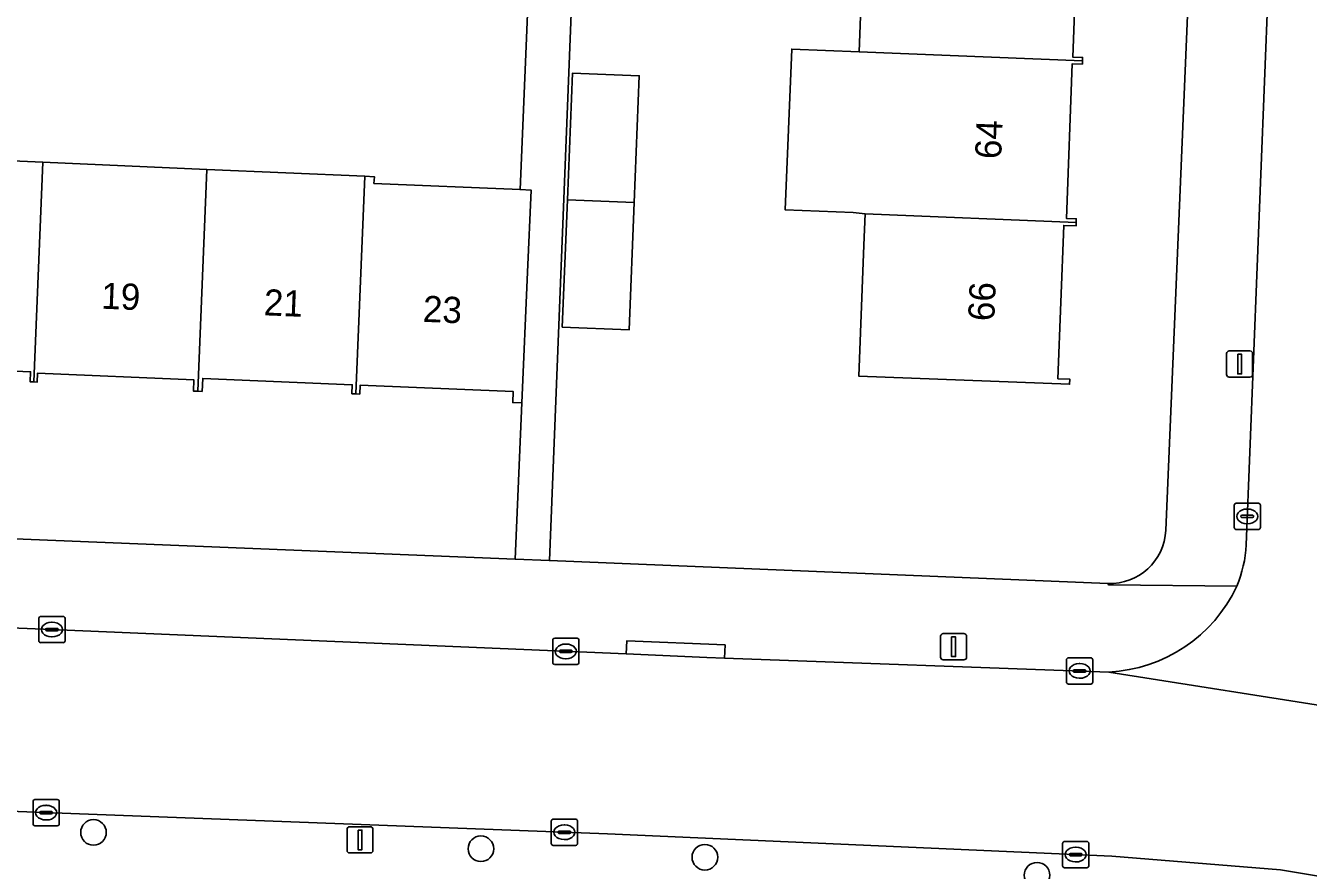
# Model space of a CAD drawing. Extents: x 160077 to 160948, y 386481 to 387498.
# Drawn here: x 160763.55 to 160812.49, y 386602.98 to 386635.22 of the extents above; entities that cross this region are included whole.
import ezdxf

# ---------------------------------------------------------------- set-up
doc = ezdxf.new("R2010")
doc.units = 0
for name, color, linetype in [('IMGEO_Boom', 7, 'Continuous'), ('IMGEO_Erf', 7, 'Continuous'), ('IMGEO_Kolk', 7, 'Continuous'), ('IMGEO_Lichtmast', 7, 'Continuous'), ('IMGEO_Pand', 7, 'Continuous'), ('IMGEO_Pand_nummerreeks', 7, 'Continuous'), ('IMGEO_Rijbaan_lokaal_open', 7, 'Continuous'), ('IMGEO_Voetpad_open', 7, 'Continuous')]:
    doc.layers.add(name, color=color, linetype=linetype)

msp = doc.modelspace()

# ---------------------------------------------------------------- linework, layer by layer
at = {"layer": 'IMGEO_Boom'}
for centre in [(160766.142, 386604.425), (160780.922, 386603.801), (160789.467, 386603.478), (160802.139, 386602.789)]:
    msp.add_circle(centre, 0.489, dxfattribs=at)
at = {"layer": 'IMGEO_Erf'}
for points in [[(160805.936, 386663.965), (160785.43, 386664.78), (160784.672, 386645.705), (160786.967, 386645.614), (160786.773, 386640.705), (160786.584, 386635.921), (160784.384, 386636.008), (160783.785, 386620.893), (160783.537, 386614.798), (160804.844, 386613.93)], [(160807.05, 386615.957), (160808.932, 386660.717)], [(160758.091, 386630.27), (160764.211, 386630.003), (160770.472, 386629.731), (160776.498, 386629.469), (160776.859, 386629.453), (160776.84, 386629.199), (160782.415, 386628.96), (160782.782, 386637.507), (160778.308, 386637.581), (160778.356, 386640.441), (160775.653, 386640.471), (160775.538, 386637.558), (160770.807, 386637.746), (160765.615, 386637.952), (160765.729, 386640.833), (160763.269, 386640.93)], [(160803.722, 386639.88), (160803.5, 386634.021), (160803.878, 386634.007), (160803.873, 386633.878), (160803.868, 386633.75), (160803.481, 386633.764), (160803.257, 386627.862), (160803.637, 386627.848), (160803.632, 386627.712), (160803.627, 386627.577), (160803.155, 386627.595), (160802.933, 386621.744), (160803.389, 386621.726), (160803.382, 386621.534), (160795.342, 386621.839), (160795.532, 386626.836), (160795.578, 386628.038), (160795.118, 386628.09), (160792.535, 386628.188), (160792.783, 386634.327), (160795.351, 386634.223), (160795.583, 386640.347)], [(160708.053, 386617.873), (160782.232, 386614.851), (160782.486, 386620.819), (160782.138, 386620.834), (160782.155, 386621.254), (160776.317, 386621.503), (160776.302, 386621.159), (160776.15, 386621.166), (160776.002, 386621.172), (160776.016, 386621.512), (160770.308, 386621.755), (160770.287, 386621.26), (160770.118, 386621.267), (160769.951, 386621.274), (160769.969, 386621.706), (160764.01, 386621.96), (160763.995, 386621.613), (160763.86, 386621.619), (160763.726, 386621.624), (160763.742, 386622.011), (160757.972, 386622.257)]]:
    msp.add_lwpolyline(points, dxfattribs=at)
msp.add_lwpolyline([(160786.771, 386628.472), (160786.579, 386623.612), (160784.027, 386623.713), (160784.22, 386628.575), (160784.411, 386633.406), (160786.962, 386633.305)], close=True, dxfattribs=at)
msp.add_arc((160804.93, 386616.05), 2.122, 267.6804, 357.4767, dxfattribs=at)
at = {"layer": 'IMGEO_Kolk'}
for p, q in [((160809.659, 386616.062), (160809.659, 386616.914)), ((160809.734, 386616.988), (160810.586, 386616.988)), ((160810.66, 386616.914), (160810.66, 386616.062)), ((160809.918, 386616.482), (160809.918, 386616.494)), ((160810.356, 386616.445), (160809.958, 386616.445)), ((160809.961, 386616.531), (160810.359, 386616.531)), ((160810.147, 386616.768), (160810.172, 386616.768)), ((160810.402, 386616.494), (160810.402, 386616.482)), ((160810.586, 386615.988), (160809.734, 386615.988)), ((160810.17, 386616.208), (160810.145, 386616.208)), ((160764.056, 386611.742), (160764.056, 386612.594)), ((160764.131, 386612.668), (160764.983, 386612.668)), ((160764.544, 386612.448), (160764.569, 386612.448)), ((160765.057, 386612.594), (160765.057, 386611.742)), ((160764.315, 386612.162), (160764.315, 386612.174)), ((160764.753, 386612.125), (160764.355, 386612.125)), ((160764.358, 386612.211), (160764.756, 386612.211)), ((160764.799, 386612.174), (160764.799, 386612.162)), ((160764.983, 386611.668), (160764.131, 386611.668)), ((160764.567, 386611.888), (160764.542, 386611.888)), ((160783.661, 386610.909), (160783.661, 386611.761)), ((160783.736, 386611.835), (160784.588, 386611.835)), ((160784.149, 386611.615), (160784.174, 386611.615)), ((160784.662, 386611.761), (160784.662, 386610.909)), ((160783.92, 386611.329), (160783.92, 386611.341)), ((160784.358, 386611.292), (160783.96, 386611.292)), ((160783.963, 386611.378), (160784.361, 386611.378)), ((160784.172, 386611.055), (160784.147, 386611.055)), ((160784.404, 386611.341), (160784.404, 386611.329)), ((160803.261, 386610.163), (160803.261, 386611.015)), ((160803.336, 386611.089), (160804.188, 386611.089)), ((160804.262, 386611.015), (160804.262, 386610.163)), ((160784.588, 386610.835), (160783.736, 386610.835)), ((160803.52, 386610.583), (160803.52, 386610.595)), ((160803.958, 386610.546), (160803.56, 386610.546)), ((160803.563, 386610.632), (160803.961, 386610.632)), ((160803.749, 386610.869), (160803.774, 386610.869)), ((160804.004, 386610.595), (160804.004, 386610.583)), ((160804.188, 386610.089), (160803.336, 386610.089)), ((160803.772, 386610.309), (160803.747, 386610.309)), ((160763.835, 386604.753), (160763.835, 386605.605)), ((160763.91, 386605.679), (160764.762, 386605.679)), ((160764.836, 386605.605), (160764.836, 386604.753)), ((160764.094, 386605.173), (160764.094, 386605.185)), ((160764.532, 386605.136), (160764.134, 386605.136)), ((160764.137, 386605.222), (160764.535, 386605.222)), ((160764.323, 386605.459), (160764.348, 386605.459)), ((160764.578, 386605.185), (160764.578, 386605.173)), ((160764.762, 386604.679), (160763.91, 386604.679)), ((160764.346, 386604.899), (160764.321, 386604.899)), ((160783.607, 386604.005), (160783.607, 386604.857)), ((160783.682, 386604.931), (160784.534, 386604.931)), ((160784.095, 386604.711), (160784.12, 386604.711)), ((160784.608, 386604.857), (160784.608, 386604.005)), ((160783.866, 386604.425), (160783.866, 386604.437)), ((160784.304, 386604.388), (160783.906, 386604.388)), ((160783.909, 386604.474), (160784.307, 386604.474)), ((160784.118, 386604.151), (160784.093, 386604.151)), ((160784.35, 386604.437), (160784.35, 386604.425)), ((160784.534, 386603.931), (160783.682, 386603.931)), ((160803.114, 386603.152), (160803.114, 386604.004)), ((160803.189, 386604.078), (160804.041, 386604.078)), ((160803.602, 386603.858), (160803.627, 386603.858)), ((160804.115, 386604.004), (160804.115, 386603.152)), ((160803.373, 386603.572), (160803.373, 386603.584)), ((160803.811, 386603.535), (160803.413, 386603.535)), ((160803.416, 386603.621), (160803.814, 386603.621)), ((160803.625, 386603.298), (160803.6, 386603.298)), ((160803.857, 386603.584), (160803.857, 386603.572)), ((160804.041, 386603.078), (160803.189, 386603.078))]:
    msp.add_line(p, q, dxfattribs=at)
for points in [[(160809.659, 386616.062), (160809.659, 386616.914)], [(160809.734, 386616.988), (160810.586, 386616.988)], [(160810.66, 386616.914), (160810.66, 386616.062)], [(160810.586, 386615.988), (160809.734, 386615.988)], [(160764.056, 386611.742), (160764.056, 386612.594)], [(160764.131, 386612.668), (160764.983, 386612.668)], [(160765.057, 386612.594), (160765.057, 386611.742)], [(160764.983, 386611.668), (160764.131, 386611.668)], [(160783.661, 386610.909), (160783.661, 386611.761)], [(160783.736, 386611.835), (160784.588, 386611.835)], [(160784.662, 386611.761), (160784.662, 386610.909)], [(160803.261, 386610.163), (160803.261, 386611.015)], [(160803.336, 386611.089), (160804.188, 386611.089)], [(160804.262, 386611.015), (160804.262, 386610.163)], [(160784.588, 386610.835), (160783.736, 386610.835)], [(160804.188, 386610.089), (160803.336, 386610.089)], [(160763.835, 386604.753), (160763.835, 386605.605)], [(160763.91, 386605.679), (160764.762, 386605.679)], [(160764.836, 386605.605), (160764.836, 386604.753)], [(160764.762, 386604.679), (160763.91, 386604.679)], [(160783.607, 386604.005), (160783.607, 386604.857)], [(160783.682, 386604.931), (160784.534, 386604.931)], [(160784.608, 386604.857), (160784.608, 386604.005)], [(160784.534, 386603.931), (160783.682, 386603.931)], [(160803.114, 386603.152), (160803.114, 386604.004)], [(160803.189, 386604.078), (160804.041, 386604.078)], [(160804.115, 386604.004), (160804.115, 386603.152)], [(160804.041, 386603.078), (160803.189, 386603.078)]]:
    msp.add_lwpolyline(points, dxfattribs=at)
for centre, radius, start, end in [((160809.736, 386616.912), 0.0765, 91.552, 178.448), ((160809.736, 386616.912), 0.0765, 91.552, 178.448), ((160810.584, 386616.912), 0.0765, 1.552, 88.448), ((160810.584, 386616.912), 0.0765, 1.552, 88.448), ((160809.958, 386616.491), 0.0403, 85.8775, 175.7526), ((160809.955, 386616.481), 0.0366, 178.938, 274.7102), ((160810.359, 386616.488), 0.043, 264.8664, 352.4533), ((160810.363, 386616.493), 0.0386, 1.7309, 96.639), ((160809.736, 386616.064), 0.0765, 181.552, 268.448), ((160809.736, 386616.064), 0.0765, 181.552, 268.448), ((160810.584, 386616.064), 0.0765, 271.552, 358.448), ((160810.584, 386616.064), 0.0765, 271.552, 358.448), ((160764.133, 386612.592), 0.0765, 91.552, 178.448), ((160764.133, 386612.592), 0.0765, 91.552, 178.448), ((160764.981, 386612.592), 0.0765, 1.552, 88.448), ((160764.981, 386612.592), 0.0765, 1.552, 88.448), ((160764.355, 386612.171), 0.0403, 85.8775, 175.7526), ((160764.352, 386612.161), 0.0366, 178.938, 274.7102), ((160764.756, 386612.168), 0.043, 264.8664, 352.4533), ((160764.76, 386612.173), 0.0386, 1.7309, 96.639), ((160764.133, 386611.744), 0.0765, 181.552, 268.448), ((160764.133, 386611.744), 0.0765, 181.552, 268.448), ((160764.981, 386611.744), 0.0765, 271.552, 358.448), ((160764.981, 386611.744), 0.0765, 271.552, 358.448), ((160783.738, 386611.759), 0.0765, 91.552, 178.448), ((160783.738, 386611.759), 0.0765, 91.552, 178.448), ((160784.586, 386611.759), 0.0765, 1.552, 88.448), ((160784.586, 386611.759), 0.0765, 1.552, 88.448), ((160783.96, 386611.338), 0.0403, 85.8775, 175.7526), ((160783.957, 386611.328), 0.0366, 178.938, 274.7102), ((160784.361, 386611.335), 0.043, 264.8664, 352.4533), ((160784.365, 386611.34), 0.0386, 1.7309, 96.639), ((160803.338, 386611.013), 0.0765, 91.552, 178.448), ((160803.338, 386611.013), 0.0765, 91.552, 178.448), ((160804.186, 386611.013), 0.0765, 1.552, 88.448), ((160804.186, 386611.013), 0.0765, 1.552, 88.448), ((160783.738, 386610.911), 0.0765, 181.552, 268.448), ((160783.738, 386610.911), 0.0765, 181.552, 268.448), ((160784.586, 386610.911), 0.0765, 271.552, 358.448), ((160784.586, 386610.911), 0.0765, 271.552, 358.448), ((160803.56, 386610.592), 0.0403, 85.8775, 175.7526), ((160803.557, 386610.582), 0.0366, 178.938, 274.7102), ((160803.961, 386610.589), 0.043, 264.8664, 352.4533), ((160803.965, 386610.594), 0.0386, 1.7309, 96.639), ((160803.338, 386610.165), 0.0765, 181.552, 268.448), ((160803.338, 386610.165), 0.0765, 181.552, 268.448), ((160804.186, 386610.165), 0.0765, 271.552, 358.448), ((160804.186, 386610.165), 0.0765, 271.552, 358.448), ((160763.912, 386605.603), 0.0765, 91.552, 178.448), ((160763.912, 386605.603), 0.0765, 91.552, 178.448), ((160764.76, 386605.603), 0.0765, 1.552, 88.448), ((160764.76, 386605.603), 0.0765, 1.552, 88.448), ((160764.134, 386605.182), 0.0403, 85.8775, 175.7526), ((160764.131, 386605.172), 0.0366, 178.938, 274.7102), ((160764.535, 386605.179), 0.043, 264.8664, 352.4533), ((160764.539, 386605.184), 0.0386, 1.7309, 96.639), ((160763.912, 386604.755), 0.0765, 181.552, 268.448), ((160763.912, 386604.755), 0.0765, 181.552, 268.448), ((160764.76, 386604.755), 0.0765, 271.552, 358.448), ((160764.76, 386604.755), 0.0765, 271.552, 358.448), ((160783.684, 386604.855), 0.0765, 91.552, 178.448), ((160783.684, 386604.855), 0.0765, 91.552, 178.448), ((160784.532, 386604.855), 0.0765, 1.552, 88.448), ((160784.532, 386604.855), 0.0765, 1.552, 88.448), ((160783.906, 386604.434), 0.0403, 85.8775, 175.7526), ((160783.903, 386604.424), 0.0366, 178.938, 274.7102), ((160784.307, 386604.431), 0.043, 264.8664, 352.4533), ((160784.311, 386604.436), 0.0386, 1.7309, 96.639), ((160783.684, 386604.007), 0.0765, 181.552, 268.448), ((160783.684, 386604.007), 0.0765, 181.552, 268.448), ((160784.532, 386604.007), 0.0765, 271.552, 358.448), ((160784.532, 386604.007), 0.0765, 271.552, 358.448), ((160803.191, 386604.002), 0.0765, 91.552, 178.448), ((160803.191, 386604.002), 0.0765, 91.552, 178.448), ((160804.039, 386604.002), 0.0765, 1.552, 88.448), ((160804.039, 386604.002), 0.0765, 1.552, 88.448), ((160803.191, 386603.154), 0.0765, 181.552, 268.448), ((160803.191, 386603.154), 0.0765, 181.552, 268.448), ((160803.413, 386603.581), 0.0403, 85.8775, 175.7526), ((160803.41, 386603.571), 0.0366, 178.938, 274.7102), ((160803.814, 386603.578), 0.043, 264.8664, 352.4533), ((160803.818, 386603.583), 0.0386, 1.7309, 96.639), ((160804.039, 386603.154), 0.0765, 271.552, 358.448), ((160804.039, 386603.154), 0.0765, 271.552, 358.448)]:
    msp.add_arc(centre, radius, start, end, dxfattribs=at)
for centre, major_axis, ratio, start_param, end_param in [((160810.146, 386616.488), (-0.387, 0.002), 0.722429, 4.712389, 7.853982), ((160810.171, 386616.488), (-0.39, 0.002), 0.717154, 1.570796, 4.712389), ((160764.543, 386612.168), (-0.387, 0.002), 0.722429, 4.712389, 7.853982), ((160764.568, 386612.168), (-0.39, 0.002), 0.717154, 1.570796, 4.712389), ((160784.148, 386611.335), (-0.387, 0.002), 0.722429, 4.712389, 7.853982), ((160784.173, 386611.335), (-0.39, 0.002), 0.717154, 1.570796, 4.712389), ((160803.748, 386610.589), (-0.387, 0.002), 0.722429, 4.712389, 7.853982), ((160803.773, 386610.589), (-0.39, 0.002), 0.717154, 1.570796, 4.712389), ((160764.322, 386605.179), (-0.387, 0.002), 0.722429, 4.712389, 7.853982), ((160764.347, 386605.179), (-0.39, 0.002), 0.717154, 1.570796, 4.712389), ((160784.094, 386604.431), (-0.387, 0.002), 0.722429, 4.712389, 7.853982), ((160784.119, 386604.431), (-0.39, 0.002), 0.717154, 1.570796, 4.712389), ((160803.601, 386603.578), (-0.387, 0.002), 0.722429, 4.712389, 7.853982), ((160803.626, 386603.578), (-0.39, 0.002), 0.717154, 1.570796, 4.712389)]:
    msp.add_ellipse(centre, major_axis=major_axis, ratio=ratio, start_param=start_param, end_param=end_param, dxfattribs=at)
at = {"layer": 'IMGEO_Lichtmast'}
for p, q in [((160809.473, 386622.803), (160810.263, 386622.803)), ((160810.263, 386622.803), (160809.473, 386622.803)), ((160809.373, 386621.903), (160809.373, 386622.703)), ((160809.373, 386622.703), (160809.373, 386621.903)), ((160810.363, 386622.703), (160810.363, 386621.903)), ((160810.363, 386621.903), (160810.363, 386622.703)), ((160810.263, 386621.803), (160809.473, 386621.803)), ((160809.473, 386621.803), (160810.263, 386621.803)), ((160798.561, 386612.012), (160799.351, 386612.012)), ((160799.351, 386612.012), (160798.561, 386612.012)), ((160798.461, 386611.112), (160798.461, 386611.912)), ((160798.461, 386611.912), (160798.461, 386611.112)), ((160799.451, 386611.912), (160799.451, 386611.112)), ((160799.451, 386611.112), (160799.451, 386611.912)), ((160799.351, 386611.012), (160798.561, 386611.012)), ((160798.561, 386611.012), (160799.351, 386611.012)), ((160775.914, 386604.641), (160776.704, 386604.641)), ((160776.704, 386604.641), (160775.914, 386604.641)), ((160775.814, 386603.741), (160775.814, 386604.541)), ((160775.814, 386604.541), (160775.814, 386603.741)), ((160776.804, 386604.541), (160776.804, 386603.741)), ((160776.804, 386603.741), (160776.804, 386604.541)), ((160776.704, 386603.641), (160775.914, 386603.641)), ((160775.914, 386603.641), (160776.704, 386603.641))]:
    msp.add_line(p, q, dxfattribs=at)
for points in [[(160809.793, 386622.678), (160809.943, 386622.678), (160809.943, 386621.928), (160809.793, 386621.928), (160809.793, 386622.678)], [(160798.881, 386611.887), (160799.031, 386611.887), (160799.031, 386611.137), (160798.881, 386611.137), (160798.881, 386611.887)], [(160776.234, 386604.516), (160776.384, 386604.516), (160776.384, 386603.766), (160776.234, 386603.766), (160776.234, 386604.516)]]:
    msp.add_lwpolyline(points, dxfattribs=at)
for centre, start, end in [((160809.473, 386622.703), 90, 180), ((160809.473, 386622.703), 90, 180), ((160810.263, 386622.703), 0, 90), ((160810.263, 386622.703), 360, 90), ((160809.473, 386621.903), 180, 270), ((160809.473, 386621.903), 180, 270), ((160810.263, 386621.903), 270, 0), ((160810.263, 386621.903), 270, 0), ((160798.561, 386611.912), 90, 180), ((160798.561, 386611.912), 90, 180), ((160799.351, 386611.912), 0, 90), ((160799.351, 386611.912), 360, 90), ((160798.561, 386611.112), 180, 270), ((160798.561, 386611.112), 180, 270), ((160799.351, 386611.112), 270, 0), ((160799.351, 386611.112), 270, 0), ((160775.914, 386604.541), 90, 180), ((160775.914, 386604.541), 90, 180), ((160776.704, 386604.541), 0, 90), ((160776.704, 386604.541), 360, 90), ((160775.914, 386603.741), 180, 270), ((160775.914, 386603.741), 180, 270), ((160776.704, 386603.741), 270, 0), ((160776.704, 386603.741), 270, 0)]:
    msp.add_arc(centre, 0.1, start, end, dxfattribs=at)
at = {"layer": 'IMGEO_Pand'}
for points in [[(160803.873, 386633.878), (160803.878, 386634.007), (160803.5, 386634.021), (160803.722, 386639.88), (160804.124, 386639.865), (160804.13, 386640), (160795.583, 386640.347), (160795.351, 386634.223)], [(160803.481, 386633.764), (160803.868, 386633.75), (160803.873, 386633.878), (160795.351, 386634.223), (160792.783, 386634.327), (160792.535, 386628.188), (160795.118, 386628.09), (160795.578, 386628.038), (160803.632, 386627.712), (160803.637, 386627.848), (160803.257, 386627.862)], [(160786.771, 386628.472), (160786.962, 386633.305), (160784.411, 386633.406), (160784.22, 386628.575)], [(160757.74, 386621.882), (160757.956, 386621.873), (160757.972, 386622.257), (160763.742, 386622.011), (160763.726, 386621.624), (160763.86, 386621.619), (160764.211, 386630.003), (160758.091, 386630.27)], [(160770.472, 386629.731), (160764.211, 386630.003), (160763.86, 386621.619), (160763.995, 386621.613), (160764.01, 386621.96), (160769.969, 386621.706), (160769.951, 386621.274), (160770.118, 386621.267)], [(160770.118, 386621.267), (160770.287, 386621.26), (160770.308, 386621.755), (160776.016, 386621.512), (160776.002, 386621.172), (160776.15, 386621.166), (160776.498, 386629.469), (160770.472, 386629.731)], [(160782.699, 386625.815), (160782.834, 386628.942), (160782.415, 386628.96), (160776.84, 386629.199), (160776.859, 386629.453), (160776.498, 386629.469), (160776.15, 386621.166), (160776.302, 386621.159), (160776.317, 386621.503), (160782.155, 386621.254), (160782.138, 386620.834), (160782.486, 386620.819)], [(160784.22, 386628.575), (160784.027, 386623.713), (160786.579, 386623.612), (160786.771, 386628.472)], [(160795.578, 386628.038), (160795.532, 386626.836), (160795.342, 386621.839), (160803.382, 386621.534), (160803.389, 386621.726), (160802.933, 386621.744), (160803.155, 386627.595), (160803.627, 386627.577), (160803.632, 386627.712)]]:
    msp.add_lwpolyline(points, close=True, dxfattribs=at)
at = {"layer": 'IMGEO_Rijbaan_lokaal_open'}
for points in [[(160813.836, 386700.495), (160810.411, 386722.747), (160809.998, 386725.345), (160806.912, 386744.746), (160806.241, 386750), (160805.996, 386751.914), (160804.256, 386763.136), (160803.036, 386770.539), (160800.264, 386788.501), (160800.062, 386789.668), (160793.031, 386788.583), (160794.727, 386777.599), (160795.33, 386773.695), (160798.275, 386754.619), (160798.992, 386750), (160802.535, 386727.194), (160807.755, 386694.276), (160809.921, 386680.44), (160810.008, 386680.46), (160812.135, 386661.504), (160812.011, 386661.39), (160810.958, 386636.637), (160810.118, 386615.402)], [(160822.959, 386607.692), (160804.88, 386610.547), (160790.215, 386611.081), (160789.545, 386611.105), (160786.468, 386611.236), (160764.235, 386612.18), (160738.658, 386613.222), (160738.265, 386613.238), (160713.313, 386614.191), (160702.308, 386614.668), (160698.578, 386614.829), (160683.387, 386615.487), (160683.363, 386615.419), (160664.842, 386616.213), (160664.809, 386616.246), (160655.471, 386616.575), (160651.75, 386616.707), (160634.763, 386617.242), (160621.528, 386617.801)], [(160621.303, 386610.835), (160629.576, 386610.481), (160636.136, 386610.219), (160636.654, 386610.205), (160643.793, 386610.008), (160660.074, 386609.377), (160667.105, 386609.097), (160694.128, 386608.022), (160697.009, 386607.907), (160700.808, 386607.762), (160726.457, 386606.78), (160738.328, 386606.264), (160755.873, 386605.501), (160785.749, 386604.37), (160804.986, 386603.519), (160811.421, 386602.997), (160818.423, 386601.821)], [(160804.88, 386610.547), (160822.959, 386607.692), (160822.892, 386607.876)]]:
    msp.add_lwpolyline(points, dxfattribs=at)
for centre, radius, start, end in [((160805.501, 386615.627), 4.622, 336.999, 357.2077), ((160804.612, 386616.215), 5.674, 272.7113, 335.0476)]:
    msp.add_arc(centre, radius, start, end, dxfattribs=at)
at = {"layer": 'IMGEO_Voetpad_open'}
for points in [[(160810.455, 386664.929), (160808.932, 386660.717), (160807.05, 386615.957)], [(160810.118, 386615.402), (160810.958, 386636.637), (160812.011, 386661.39)], [(160782.782, 386637.507), (160782.415, 386628.96), (160782.834, 386628.942), (160782.699, 386625.815), (160782.486, 386620.819), (160782.232, 386614.851), (160783.537, 386614.798), (160783.785, 386620.893), (160784.384, 386636.008)], [(160809.756, 386613.821), (160804.864, 386613.877), (160804.844, 386613.93), (160783.537, 386614.798), (160782.232, 386614.851), (160708.053, 386617.873), (160706.67, 386617.929), (160684.841, 386618.819), (160684.798, 386618.754), (160678.317, 386619.111)], [(160683.387, 386615.487), (160698.578, 386614.829), (160698.598, 386615.328), (160702.328, 386615.167), (160702.308, 386614.668), (160713.313, 386614.191), (160738.265, 386613.238), (160738.658, 386613.222), (160764.235, 386612.18), (160786.468, 386611.236), (160786.488, 386611.735), (160790.235, 386611.58), (160790.215, 386611.081), (160804.88, 386610.547)], [(160804.844, 386613.93), (160804.864, 386613.877), (160809.756, 386613.821)], [(160818.423, 386601.821), (160811.421, 386602.997), (160804.986, 386603.519), (160785.749, 386604.37), (160755.873, 386605.501), (160738.328, 386606.264), (160726.457, 386606.78), (160700.808, 386607.762), (160700.789, 386607.263), (160694.109, 386607.523), (160694.128, 386608.022), (160667.105, 386609.097), (160667.085, 386608.598), (160660.687, 386608.853), (160660.561, 386606.393), (160666.565, 386606.1), (160694.405, 386604.944), (160700.348, 386604.81), (160717.808, 386604.031), (160720.136, 386604.078), (160738.189, 386603.346), (160757.165, 386602.576)]]:
    msp.add_lwpolyline(points, dxfattribs=at)
msp.add_lwpolyline([(160786.468, 386611.236), (160789.545, 386611.105), (160790.215, 386611.081), (160790.235, 386611.58), (160786.488, 386611.735)], close=True, dxfattribs=at)
for centre, radius, start, end in [((160804.93, 386616.05), 2.122, 267.6804, 357.4767), ((160805.501, 386615.627), 4.622, 336.999, 357.2077), ((160804.612, 386616.215), 5.674, 272.7113, 335.0476)]:
    msp.add_arc(centre, radius, start, end, dxfattribs=at)

# ---------------------------------------------------------------- texts
at = {"layer": 'IMGEO_Pand_nummerreeks'}
for s, rotation, p in [('64', 87.5709, (160800.767, 386630.113)), ('19', 357.6649, (160766.421, 386624.418)), ('21', 357.6649, (160772.624, 386624.165)), ('66', 87.571, (160800.505, 386623.927)), ('23', 357.6623, (160778.691, 386623.916))]:
    msp.add_text(s, height=1, rotation=rotation, dxfattribs=at).set_placement(p)

doc.saveas('drawing.dxf')
